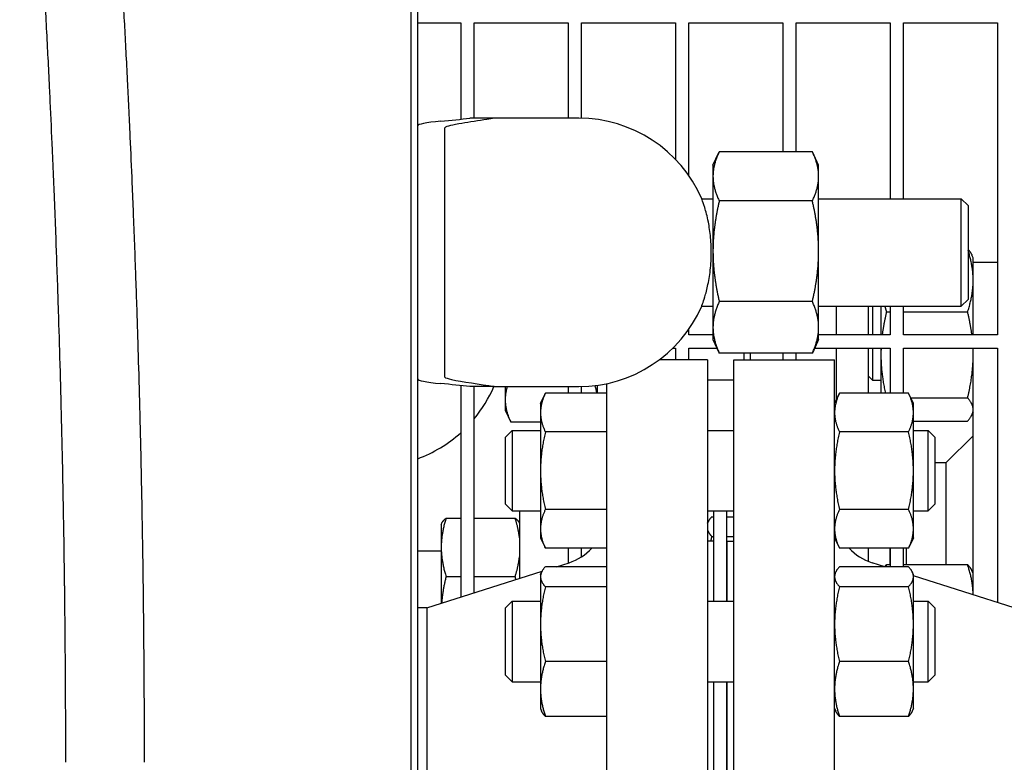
# Model space of a CAD drawing. Header units: inches. Extents: x 24 to 1128, y -69 to 748.
# Tile 643 of 656: x 764.44 to 773.61, y 618.67 to 625.59. Entities that reach past the tile are written whole.
import ezdxf

# ---------------------------------------------------------------- set-up
doc = ezdxf.new("R2010")
doc.units = ezdxf.units.IN
doc.header["$LTSCALE"] = 32
doc.header["$MEASUREMENT"] = 0
doc.layers.add('Visible (ANSI)', color=7, linetype='Continuous', lineweight=30)

msp = doc.modelspace()

# ---------------------------------------------------------------- linework, layer by layer
at = {"layer": 'Visible (ANSI)'}
for p, q in [((768.08505, 628.66844), (768.08505, 608.66853)), ((768.14755, 608.73103), (768.14755, 628.60594)), ((768.14755, 625.55728), (768.54813, 625.55728)), ((768.54813, 625.55728), (768.54813, 624.65909)), ((768.67313, 624.66853), (768.67313, 625.55728)), ((768.67313, 625.55728), (769.54813, 625.55728)), ((769.54813, 625.55728), (769.54813, 624.66853)), ((769.67313, 624.66827), (769.67313, 625.55728)), ((769.67313, 625.55728), (770.54813, 625.55728)), ((770.54813, 625.55728), (770.54813, 624.2854)), ((770.67313, 624.13315), (770.67313, 625.55728)), ((770.67313, 625.55728), (771.54813, 625.55728)), ((771.54813, 625.55728), (771.54813, 624.35664)), ((771.67313, 624.35664), (771.67313, 625.55728)), ((771.67313, 625.55728), (772.54813, 625.55728)), ((772.54813, 625.55728), (772.54813, 623.91853)), ((772.67313, 623.91853), (772.67313, 625.55728)), ((772.67313, 625.55728), (773.54813, 625.55728)), ((773.54813, 625.55728), (773.54813, 622.65103)), ((768.86061, 624.66853), (768.6343, 624.66853)), ((769.39755, 624.66853), (768.86061, 624.66853)), ((769.64755, 624.66853), (769.39755, 624.66853)), ((768.39755, 624.57148), (768.39755, 624.23152)), ((770.89755, 624.23103), (770.95293, 624.34978)), ((771.82294, 624.35664), (770.95617, 624.35664)), ((771.88155, 624.23103), (771.82618, 624.34978)), ((768.39755, 624.23152), (768.39755, 622.60554)), ((770.89755, 624.23103), (770.89755, 624.12742)), ((771.88155, 624.12742), (771.88155, 624.23103)), ((770.89755, 624.12742), (770.89755, 623.42914)), ((771.88155, 623.42914), (771.88155, 624.12742)), ((770.7932, 623.91853), (770.89755, 623.91853)), ((771.88155, 623.91853), (773.21005, 623.91853)), ((773.21005, 622.91853), (773.21005, 623.91853)), ((773.27255, 623.85603), (773.21005, 623.91853)), ((771.82294, 623.89819), (770.95617, 623.89819)), ((773.27255, 623.85603), (773.27255, 622.98103)), ((770.89755, 623.42914), (770.89755, 622.72025)), ((771.88155, 622.72025), (771.88155, 623.42914)), ((773.32063, 623.36854), (773.30881, 623.3939)), ((773.32063, 623.26746), (773.32063, 623.36854)), ((773.54813, 623.32427), (773.32063, 623.32427)), ((773.32063, 623.03138), (773.32063, 623.26746)), ((773.32063, 622.65103), (773.32063, 623.03138)), ((770.7932, 622.91853), (770.89755, 622.91853)), ((771.82294, 622.96008), (770.95617, 622.96008)), ((771.88155, 622.91853), (773.21005, 622.91853)), ((772.04563, 622.91858), (772.04563, 622.65107)), ((772.34563, 622.65107), (772.34563, 622.91858)), ((772.38313, 622.91853), (772.38313, 622.65103)), ((772.46163, 622.91853), (772.46163, 622.65103)), ((772.54813, 622.91853), (772.54813, 622.65103)), ((772.67313, 622.65103), (772.67313, 622.91853)), ((773.27255, 622.98103), (773.21005, 622.91853)), ((772.5135, 622.86442), (772.54813, 622.86442)), ((772.67313, 622.86442), (773.26877, 622.86442)), ((770.67313, 622.65103), (770.67313, 622.70391)), ((770.89755, 622.65103), (770.67313, 622.65103)), ((770.89755, 622.72025), (770.89755, 622.60603)), ((771.88155, 622.60603), (771.88155, 622.72025)), ((772.54813, 622.65103), (771.88155, 622.65103)), ((773.54813, 622.65103), (772.67313, 622.65103)), ((768.39755, 622.60554), (768.39755, 622.26558)), ((770.89755, 622.60603), (770.95293, 622.48727)), ((771.88155, 622.60603), (771.82618, 622.48727)), ((770.52274, 622.52603), (770.54813, 622.52603)), ((770.54813, 622.52603), (770.54813, 622.41853)), ((770.67313, 622.41853), (770.67313, 622.52603)), ((770.67313, 622.52603), (770.93486, 622.52603)), ((771.82294, 622.48042), (770.95617, 622.48042)), ((771.1881, 622.41853), (771.1881, 622.48042)), ((771.24365, 622.48042), (771.24365, 622.41853)), ((771.54813, 622.48042), (771.54813, 622.41853)), ((771.67313, 622.41853), (771.67313, 622.48042)), ((771.84425, 622.52603), (772.54813, 622.52603)), ((772.04563, 622.52603), (772.04563, 622.04298)), ((772.34563, 622.10644), (772.34563, 622.52603)), ((772.38313, 622.52603), (772.38313, 622.22954)), ((772.46163, 622.52603), (772.46163, 622.46345)), ((772.46163, 622.46345), (772.46163, 622.10642)), ((772.54813, 622.52603), (772.54813, 622.10642)), ((772.67313, 622.10642), (772.67313, 622.52603)), ((772.67313, 622.52603), (773.54813, 622.52603)), ((773.32063, 620.22979), (773.32063, 622.52603)), ((773.54813, 622.52603), (773.54813, 620.15773)), ((770.84563, 622.41853), (770.39755, 622.41853)), ((770.84563, 622.41853), (770.84563, 614.91853)), ((771.09013, 614.91853), (771.09013, 622.41853)), ((771.09013, 622.41853), (772.03013, 622.41853)), ((772.03013, 614.91853), (772.03013, 622.41853)), ((772.34563, 622.26704), (772.38313, 622.22954)), ((768.54813, 622.17797), (768.54813, 620.20856)), ((769.8214, 622.10642), (769.8214, 622.18068)), ((769.90563, 622.19546), (769.90563, 615.1416)), ((770.84563, 622.23103), (771.09013, 622.23103)), ((772.38313, 622.22954), (772.46163, 622.22954)), ((768.86061, 622.16853), (768.6343, 622.16853)), ((768.67313, 620.24816), (768.67313, 622.16853)), ((768.86061, 622.16853), (769.39755, 622.16853)), ((768.9624, 622.16853), (768.9624, 622.04586)), ((769.29113, 622.00974), (769.33622, 622.10642)), ((769.90563, 622.10642), (769.33622, 622.10642)), ((769.39755, 622.16853), (769.64755, 622.16853)), ((769.54813, 622.16853), (769.54813, 622.10642)), ((769.67313, 622.10642), (769.67313, 622.16879)), ((772.03013, 622.00974), (772.07522, 622.10642)), ((772.71905, 622.10642), (772.07522, 622.10642)), ((772.76413, 622.00974), (772.71905, 622.10642)), ((768.9624, 622.04586), (768.9624, 621.94953)), ((769.29113, 622.00974), (769.29113, 621.926)), ((772.73954, 622.06248), (773.26877, 622.06248)), ((772.76413, 621.926), (772.76413, 622.00974)), ((768.9624, 621.94953), (769.01427, 621.8383)), ((769.29113, 621.926), (769.29113, 621.38474)), ((772.76413, 621.38474), (772.76413, 621.926)), ((773.32063, 621.93054), (773.30881, 621.90518)), ((769.29113, 621.8383), (769.01427, 621.8383)), ((772.76413, 621.8476), (773.26877, 621.8476)), ((768.96513, 621.69724), (769.02763, 621.75974)), ((769.02763, 621.75974), (769.02763, 621.00974)), ((769.02763, 621.75974), (769.29113, 621.75974)), ((769.90563, 621.74558), (769.33622, 621.74558)), ((770.84563, 621.75974), (771.09013, 621.75974)), ((772.71905, 621.74558), (772.07522, 621.74558)), ((772.76413, 621.75974), (772.90263, 621.75974)), ((772.90263, 621.00974), (772.90263, 621.75974)), ((772.96513, 621.69724), (772.90263, 621.75974)), ((768.96513, 621.07224), (768.96513, 621.69724)), ((772.96513, 621.69724), (772.96513, 621.07224)), ((773.07063, 621.46107), (773.32063, 621.71107)), ((772.96513, 621.46107), (773.07063, 621.46107)), ((773.07063, 620.50992), (773.07063, 621.46107)), ((769.29113, 621.38474), (769.29113, 620.84347)), ((772.76413, 620.84347), (772.76413, 621.38474)), ((768.96513, 621.07224), (769.02763, 621.00974)), ((772.96513, 621.07224), (772.90263, 621.00974)), ((769.02763, 621.00974), (769.29113, 621.00974)), ((769.09563, 621.00974), (769.09563, 620.38198)), ((769.90563, 621.02389), (769.33622, 621.02389)), ((770.84563, 621.00974), (771.09013, 621.00974)), ((770.90513, 620.16862), (770.90513, 621.00974)), ((771.02513, 620.16862), (771.02513, 621.00974)), ((772.71905, 621.02389), (772.07522, 621.02389)), ((772.76413, 621.00974), (772.90263, 621.00974)), ((768.36663, 620.88452), (768.37228, 620.89664)), ((768.41172, 620.94267), (768.54813, 620.94267)), ((768.67313, 620.94267), (769.05555, 620.94267)), ((769.09563, 620.89524), (769.09498, 620.89664)), ((770.84563, 620.89524), (770.85047, 620.90562)), ((770.88572, 620.95558), (770.90513, 620.95558)), ((771.02513, 620.95558), (771.09013, 620.95558)), ((768.36663, 620.88452), (768.36663, 620.67113)), ((769.29113, 620.84347), (769.29113, 620.75974)), ((772.76413, 620.75974), (772.76413, 620.84347)), ((769.29113, 620.75974), (769.33622, 620.66305)), ((770.90513, 620.72853), (770.84563, 620.72853)), ((770.88572, 620.77264), (770.90513, 620.77264)), ((771.02513, 620.77264), (771.09013, 620.77264)), ((771.03013, 620.16862), (771.03013, 620.72853)), ((771.03013, 620.72853), (771.09013, 620.72853)), ((772.03013, 620.75974), (772.07522, 620.66305)), ((772.76413, 620.75974), (772.71905, 620.66305)), ((768.36663, 620.63452), (768.14755, 620.63452)), ((768.36663, 620.67113), (768.36663, 620.15108)), ((769.9035, 620.66305), (769.33622, 620.66305)), ((769.54813, 620.66305), (769.54813, 620.5253)), ((769.67313, 620.58222), (769.67313, 620.66305)), ((772.71905, 620.66305), (772.07522, 620.66305)), ((772.34563, 620.53993), (772.34563, 620.66306)), ((772.54563, 620.66305), (772.54563, 620.50992)), ((772.54813, 620.66305), (772.54813, 620.49072)), ((772.67313, 620.49072), (772.67313, 620.66305)), ((772.69563, 620.66305), (772.69563, 620.50992)), ((769.43895, 620.49072), (769.55661, 620.52798)), ((771.02513, 620.60853), (771.03013, 620.60853)), ((772.49682, 620.49072), (772.37916, 620.52798)), ((768.2323, 620.10853), (769.30531, 620.44839)), ((769.29113, 620.41862), (769.30141, 620.44067)), ((769.90563, 620.49072), (769.33622, 620.49072)), ((772.03013, 620.41862), (772.04041, 620.44067)), ((772.71905, 620.49072), (772.07522, 620.49072)), ((772.5135, 620.50992), (772.54813, 620.50992)), ((772.67313, 620.50992), (773.26877, 620.50992)), ((772.76413, 620.41862), (772.75385, 620.44067)), ((773.32063, 620.42698), (773.30881, 620.45234)), ((768.41172, 620.39959), (768.54813, 620.39959)), ((768.67313, 620.39959), (769.05555, 620.39959)), ((769.29113, 620.41862), (769.29113, 620.39732)), ((769.29113, 620.39732), (769.29113, 619.95538)), ((772.76413, 620.39732), (772.76413, 620.41862)), ((773.70347, 620.10853), (772.76413, 620.40605)), ((772.76413, 619.95538), (772.76413, 620.39732)), ((769.90563, 620.30393), (769.33622, 620.30393)), ((772.71905, 620.30393), (772.07522, 620.30393)), ((768.96513, 620.10612), (769.02763, 620.16862)), ((769.02763, 620.16862), (769.02763, 619.41862)), ((769.02763, 620.16862), (769.29113, 620.16862)), ((770.84563, 620.16862), (771.09013, 620.16862)), ((772.76413, 620.16862), (772.90263, 620.16862)), ((772.90263, 619.41862), (772.90263, 620.16862)), ((772.96513, 620.10612), (772.90263, 620.16862)), ((768.2323, 620.10853), (768.14755, 620.10853)), ((768.2323, 620.10853), (768.2323, 617.22853)), ((768.96513, 619.48112), (768.96513, 620.10612)), ((772.96513, 620.10612), (772.96513, 619.48112)), ((769.29113, 619.95538), (769.29113, 619.35168)), ((772.76413, 619.35168), (772.76413, 619.95538)), ((769.90563, 619.60683), (769.33622, 619.60683)), ((772.71905, 619.60683), (772.07522, 619.60683)), ((768.96513, 619.48112), (769.02763, 619.41862)), ((772.96513, 619.48112), (772.90263, 619.41862)), ((769.02763, 619.41862), (769.29113, 619.41862)), ((769.29113, 619.35168), (769.29113, 619.16862)), ((770.84563, 619.41862), (771.09013, 619.41862)), ((770.90513, 617.91844), (770.90513, 619.41862)), ((771.02513, 617.91844), (771.02513, 619.41862)), ((771.03013, 617.91844), (771.03013, 619.41862)), ((772.76413, 619.41862), (772.90263, 619.41862)), ((772.76413, 619.16862), (772.76413, 619.35168)), ((769.29113, 619.16862), (769.30141, 619.14657)), ((772.03013, 619.16862), (772.04041, 619.14657)), ((772.76413, 619.16862), (772.75385, 619.14657)), ((769.90563, 619.09652), (769.33622, 619.09652)), ((772.71905, 619.09652), (772.07522, 619.09652))]:
    msp.add_line(p, q, dxfattribs=at)
for centre, radius, start, end in [((769.64755, 623.41853), 1.25, 23.578178, 90), ((769.64755, 623.41853), 1.25, 270, 336.421822), ((767.7124, 622.66853), 1.25, 320.226796, 336.421822), ((767.7124, 622.66853), 1.25, 290.372322, 311.957779), ((769.40563, 621.00464), 0.5, 287.574716, 316.906395), ((772.53013, 621.00464), 0.5, 223.093605, 252.425284)]:
    msp.add_arc(centre, radius, start, end, dxfattribs=at)
for centre, major_axis, start_param, end_param in [((759.74755, 624.84843), (-9.65, 0), 2.6741063, 2.7411956), ((770.14755, 624.59733), (2, 0), 2.6741063, 3.1415927), ((770.14755, 622.23973), (-2, 0), 0, 0.4674864), ((759.74755, 621.98863), (9.65, 0), 0.400397, 0.4674864)]:
    msp.add_ellipse(centre, major_axis=major_axis, ratio=0.0478289, start_param=start_param, end_param=end_param, dxfattribs=at)
for points, knots in [([(764.85269, 620.79835), (764.85168, 620.86089), (764.85062, 620.92336), (764.84953, 620.98576), (764.84945, 620.99007), (764.84937, 620.99437), (764.8493, 620.99867), (764.84737, 621.10725), (764.84532, 621.21561), (764.84314, 621.32368), (764.84304, 621.32853), (764.84294, 621.33338), (764.84285, 621.33823), (764.83827, 621.56384), (764.83313, 621.78822), (764.82747, 622.01087), (764.82732, 622.01676), (764.82717, 622.02265), (764.82702, 622.02853), (764.8242, 622.13912), (764.82124, 622.24927), (764.81816, 622.35894), (764.81798, 622.36536), (764.8178, 622.37177), (764.81762, 622.37819), (764.81293, 622.54439), (764.80796, 622.70947), (764.80272, 622.8732), (764.80092, 622.9296), (764.79908, 622.9859), (764.79721, 623.04208), (764.79696, 623.0496), (764.79671, 623.05713), (764.79645, 623.06465), (764.79627, 623.07015), (764.79609, 623.07564), (764.7959, 623.08114), (764.79258, 623.18011), (764.78916, 623.27871), (764.78564, 623.37687), (764.78535, 623.38481), (764.78507, 623.39274), (764.78478, 623.40068), (764.77713, 623.61316), (764.76903, 623.82352), (764.76056, 624.03096), (764.76022, 624.03942), (764.75987, 624.04788), (764.75952, 624.05633), (764.75549, 624.15466), (764.75137, 624.25232), (764.74718, 624.34922), (764.7468, 624.35788), (764.74643, 624.36653), (764.74605, 624.37518), (764.73946, 624.52686), (764.73268, 624.67664), (764.72576, 624.82416), (764.72355, 624.87141), (764.72131, 624.91849), (764.71906, 624.96541), (764.71862, 624.9746), (764.71818, 624.9838), (764.71774, 624.99298), (764.71336, 625.08379), (764.70892, 625.17395), (764.70443, 625.26335), (764.70396, 625.27263), (764.70349, 625.2819), (764.70303, 625.29116), (764.69329, 625.48402), (764.68331, 625.67327), (764.67319, 625.85786), (764.6727, 625.86685), (764.6722, 625.87583), (764.67171, 625.88481), (764.66675, 625.97494), (764.66176, 626.06395), (764.65675, 626.15171), (764.65625, 626.16055), (764.65574, 626.16937), (764.65524, 626.17817), (764.65301, 626.21716), (764.65077, 626.25589), (764.64853, 626.29437), (764.64314, 626.38709), (764.63774, 626.47831), (764.63234, 626.56788), (764.6295, 626.61493), (764.62666, 626.66164), (764.62382, 626.70799), (764.62329, 626.71656), (764.62277, 626.72511), (764.62224, 626.73366), (764.61731, 626.81385), (764.61238, 626.89285), (764.60746, 626.9705), (764.60694, 626.97862), (764.60643, 626.98673), (764.60591, 626.99483), (764.59564, 627.15652), (764.58545, 627.31227), (764.57548, 627.46084), (764.57502, 627.46777), (764.57455, 627.47469), (764.57409, 627.48158), (764.56937, 627.55175), (764.56471, 627.6203), (764.56011, 627.6871), (764.55967, 627.69349), (764.55923, 627.69987), (764.55879, 627.70623), (764.552, 627.80478), (764.54536, 627.89948), (764.53892, 627.98999), (764.5363, 628.02678), (764.53371, 628.06297), (764.53115, 628.09855), (764.53074, 628.10426), (764.53033, 628.10995), (764.52992, 628.11563), (764.52576, 628.17342), (764.52167, 628.22954), (764.51769, 628.28385), (764.51731, 628.28907), (764.51693, 628.29428), (764.51654, 628.29947), (764.51437, 628.32906), (764.51223, 628.3581), (764.51012, 628.38658), (764.50408, 628.46803), (764.49831, 628.5448), (764.4929, 628.61608), (764.49264, 628.61954), (764.49238, 628.62298), (764.49212, 628.62641), (764.48856, 628.67328), (764.48515, 628.71779), (764.48191, 628.75987), (764.4817, 628.76258), (764.4815, 628.76527), (764.48129, 628.76796), (764.47638, 628.83167), (764.47187, 628.8897), (764.46778, 628.94183), (764.46774, 628.94235), (764.4677, 628.94287), (764.46766, 628.94339), (764.46751, 628.94533), (764.46736, 628.94727), (764.46721, 628.94919), (764.46594, 628.96531), (764.46472, 628.98088), (764.46354, 628.9959), (764.4634, 628.99765), (764.46326, 628.99939), (764.46313, 629.00112), (764.46065, 629.0326), (764.45835, 629.06158), (764.45625, 629.08797), (764.45615, 629.08932), (764.45604, 629.09066), (764.45593, 629.092), (764.45495, 629.10439), (764.45401, 629.1162), (764.45312, 629.12741), (764.45302, 629.12857), (764.45293, 629.12972), (764.45284, 629.13087), (764.45097, 629.15425), (764.44931, 629.175), (764.44787, 629.19302), (764.44781, 629.19379), (764.44774, 629.19455), (764.44768, 629.19531), (764.44699, 629.2039), (764.44635, 629.21186), (764.44577, 629.21918), (764.44572, 629.21973), (764.44568, 629.22028), (764.44563, 629.22082), (764.44441, 629.23602), (764.44342, 629.24837), (764.44266, 629.25777), (764.44264, 629.25795), (764.44263, 629.25814), (764.44261, 629.25832), (764.44224, 629.26295), (764.44192, 629.26685), (764.44167, 629.27003), (764.44166, 629.27011), (764.44165, 629.27019), (764.44165, 629.27027), (764.44112, 629.27673), (764.44085, 629.28014), (764.44082, 629.28052), (764.44082, 629.28054), (764.44082, 629.28055), (764.44082, 629.28056), (764.44081, 629.28056), (764.44081, 629.28056), (764.44081, 629.28056)], [0, 0, 0, 0, 0.00317227, 0.00317227, 0.00317227, 0.00339114, 0.00339114, 0.00339114, 0.00891205, 0.00891205, 0.00891205, 0.00915985, 0.00915985, 0.00915985, 0.02068802, 0.02068802, 0.02068802, 0.0209928, 0.0209928, 0.0209928, 0.0267209, 0.0267209, 0.0267209, 0.02705607, 0.02705607, 0.02705607, 0.03574195, 0.03574195, 0.03574195, 0.03873382, 0.03873382, 0.03873382, 0.03913463, 0.03913463, 0.03913463, 0.03942755, 0.03942755, 0.03942755, 0.04470324, 0.04470324, 0.04470324, 0.04512994, 0.04512994, 0.04512994, 0.05655954, 0.05655954, 0.05655954, 0.05702573, 0.05702573, 0.05702573, 0.06245006, 0.06245006, 0.06245006, 0.06293487, 0.06293487, 0.06293487, 0.07143847, 0.07143847, 0.07143847, 0.07416168, 0.07416168, 0.07416168, 0.07469555, 0.07469555, 0.07469555, 0.07997445, 0.07997445, 0.07997445, 0.08052233, 0.08052233, 0.08052233, 0.09193126, 0.09193126, 0.09193126, 0.09248718, 0.09248718, 0.09248718, 0.09807213, 0.09807213, 0.09807213, 0.0986342, 0.0986342, 0.0986342, 0.10112222, 0.10112222, 0.10112222, 0.10711762, 0.10711762, 0.10711762, 0.11026641, 0.11026641, 0.11026641, 0.11084874, 0.11084874, 0.11084874, 0.11631456, 0.11631456, 0.11631456, 0.11688647, 0.11688647, 0.11688647, 0.12830991, 0.12830991, 0.12830991, 0.12884267, 0.12884267, 0.12884267, 0.13426219, 0.13426219, 0.13426219, 0.13478062, 0.13478062, 0.13478062, 0.14281592, 0.14281592, 0.14281592, 0.14608145, 0.14608145, 0.14608145, 0.1466056, 0.1466056, 0.1466056, 0.15194053, 0.15194053, 0.15194053, 0.15245353, 0.15245353, 0.15245353, 0.15537882, 0.15537882, 0.15537882, 0.16374462, 0.16374462, 0.16374462, 0.1641504, 0.1641504, 0.1641504, 0.1696915, 0.1696915, 0.1696915, 0.17004813, 0.17004813, 0.17004813, 0.17850139, 0.17850139, 0.17850139, 0.17858579, 0.17858579, 0.17858579, 0.17890143, 0.17890143, 0.17890143, 0.18154173, 0.18154173, 0.18154173, 0.18184936, 0.18184936, 0.18184936, 0.18743201, 0.18743201, 0.18743201, 0.18771777, 0.18771777, 0.18771777, 0.19036529, 0.19036529, 0.19036529, 0.19063906, 0.19063906, 0.19063906, 0.19621958, 0.19621958, 0.19621958, 0.19645702, 0.19645702, 0.19645702, 0.19915143, 0.19915143, 0.19915143, 0.19935422, 0.19935422, 0.19935422, 0.20502389, 0.20502389, 0.20502389, 0.20513617, 0.20513617, 0.20513617, 0.20796343, 0.20796343, 0.20796343, 0.20803437, 0.20803437, 0.20803437, 0.21384643, 0.21384643, 0.21384643, 0.21413156, 0.21413156, 0.21413156, 0.21421458, 0.21421458, 0.21421458, 0.21421458]), ([(765.58673, 620.71012), (765.58578, 620.77), (765.58479, 620.8298), (765.58376, 620.88952), (765.58369, 620.89364), (765.58361, 620.89776), (765.58354, 620.90188), (765.58174, 621.0058), (765.57981, 621.10945), (765.57776, 621.21281), (765.57767, 621.21745), (765.57758, 621.22209), (765.57748, 621.22672), (765.57319, 621.44248), (765.56837, 621.6569), (765.56307, 621.86957), (765.56293, 621.87519), (765.56279, 621.88081), (765.56265, 621.88643), (765.56, 621.99206), (765.55723, 622.09724), (765.55435, 622.20194), (765.55418, 622.20807), (765.55401, 622.21419), (765.55384, 622.22032), (765.54945, 622.37899), (765.5448, 622.53653), (765.53989, 622.69276), (765.53821, 622.74658), (765.53649, 622.80025), (765.53474, 622.85378), (765.53451, 622.86096), (765.53427, 622.86812), (765.53404, 622.87529), (765.53387, 622.88053), (765.53369, 622.88577), (765.53352, 622.891), (765.53042, 622.98528), (765.52722, 623.07913), (765.52394, 623.17247), (765.52368, 623.18002), (765.52341, 623.18757), (765.52314, 623.19511), (765.51601, 623.39715), (765.50848, 623.59681), (765.50061, 623.79345), (765.50029, 623.80147), (765.49997, 623.80948), (765.49965, 623.81749), (765.4959, 623.91069), (765.49208, 624.00321), (765.48819, 624.09497), (765.48784, 624.10317), (765.48749, 624.11137), (765.48714, 624.11956), (765.48103, 624.2632), (765.47475, 624.40497), (765.46833, 624.54464), (765.46628, 624.58936), (765.46421, 624.63389), (765.46213, 624.67822), (765.46172, 624.68691), (765.46131, 624.69559), (765.4609, 624.70426), (765.45685, 624.79004), (765.45275, 624.87504), (765.44861, 624.9592), (765.44818, 624.96793), (765.44775, 624.97666), (765.44732, 624.98538), (765.43835, 625.1669), (765.42919, 625.34448), (765.41991, 625.51748), (765.41946, 625.52591), (765.41901, 625.53433), (765.41856, 625.54273), (765.41401, 625.6272), (765.40944, 625.71056), (765.40485, 625.79275), (765.40439, 625.80102), (765.40393, 625.80928), (765.40347, 625.81752), (765.40143, 625.85402), (765.39938, 625.89028), (765.39733, 625.92628), (765.3924, 626.01304), (765.38746, 626.09833), (765.38253, 626.18204), (765.37994, 626.22601), (765.37736, 626.26957), (765.37477, 626.31271), (765.37429, 626.32069), (765.37382, 626.32866), (765.37334, 626.33661), (765.36885, 626.41123), (765.36438, 626.48457), (765.35993, 626.55655), (765.35946, 626.56408), (765.35899, 626.5716), (765.35853, 626.5791), (765.34923, 626.72894), (765.34004, 626.87278), (765.33107, 627.00984), (765.33065, 627.01624), (765.33024, 627.02261), (765.32982, 627.02898), (765.32557, 627.0937), (765.32138, 627.15689), (765.31725, 627.21847), (765.31685, 627.22436), (765.31646, 627.23024), (765.31606, 627.2361), (765.30995, 627.32695), (765.30398, 627.41423), (765.2982, 627.49772), (765.29584, 627.53165), (765.29352, 627.56499), (765.29123, 627.5977), (765.29086, 627.60296), (765.29049, 627.60819), (765.29012, 627.61341), (765.28639, 627.66654), (765.28274, 627.71798), (765.2792, 627.76754), (765.27886, 627.7723), (765.27852, 627.77705), (765.27818, 627.78178), (765.27625, 627.80876), (765.27435, 627.83519), (765.27249, 627.86105), (765.26715, 627.93501), (765.26207, 628.00435), (765.25731, 628.06884), (765.25708, 628.07197), (765.25685, 628.07509), (765.25662, 628.07819), (765.25348, 628.1206), (765.25048, 628.16088), (765.24763, 628.19898), (765.24745, 628.20143), (765.24726, 628.20387), (765.24708, 628.2063), (765.24276, 628.26399), (765.23878, 628.31658), (765.23517, 628.36389), (765.23514, 628.36436), (765.2351, 628.36483), (765.23507, 628.3653), (765.23493, 628.36707), (765.2348, 628.36882), (765.23466, 628.37057), (765.23355, 628.38519), (765.23247, 628.39931), (765.23143, 628.4129), (765.23131, 628.41449), (765.23119, 628.41606), (765.23107, 628.41763), (765.22888, 628.44613), (765.22687, 628.47231), (765.22503, 628.49613), (765.22493, 628.49735), (765.22484, 628.49856), (765.22475, 628.49977), (765.22388, 628.51095), (765.22306, 628.52159), (765.22228, 628.5317), (765.22219, 628.53275), (765.22211, 628.53378), (765.22203, 628.53482), (765.2204, 628.55589), (765.21895, 628.57453), (765.21769, 628.59064), (765.21764, 628.59132), (765.21759, 628.592), (765.21753, 628.59268), (765.21693, 628.60035), (765.21638, 628.60745), (765.21587, 628.61396), (765.21583, 628.61445), (765.2158, 628.61493), (765.21576, 628.61542), (765.2147, 628.62893), (765.21384, 628.63986), (765.21319, 628.64822), (765.21318, 628.64838), (765.21316, 628.64855), (765.21315, 628.64871), (765.21283, 628.65283), (765.21255, 628.6563), (765.21233, 628.65913), (765.21233, 628.65921), (765.21232, 628.65928), (765.21231, 628.65935), (765.21186, 628.6651), (765.21162, 628.66815), (765.2116, 628.6685), (765.21159, 628.66851), (765.21159, 628.66852), (765.21159, 628.66853), (765.21159, 628.66853), (765.21159, 628.66853), (765.21159, 628.66853)], [0, 0, 0, 0, 0.00317227, 0.00317227, 0.00317227, 0.00339114, 0.00339114, 0.00339114, 0.00891205, 0.00891205, 0.00891205, 0.00915985, 0.00915985, 0.00915985, 0.02068802, 0.02068802, 0.02068802, 0.0209928, 0.0209928, 0.0209928, 0.0267209, 0.0267209, 0.0267209, 0.02705607, 0.02705607, 0.02705607, 0.03574195, 0.03574195, 0.03574195, 0.03873382, 0.03873382, 0.03873382, 0.03913463, 0.03913463, 0.03913463, 0.03942755, 0.03942755, 0.03942755, 0.04470324, 0.04470324, 0.04470324, 0.04512994, 0.04512994, 0.04512994, 0.05655954, 0.05655954, 0.05655954, 0.05702573, 0.05702573, 0.05702573, 0.06245006, 0.06245006, 0.06245006, 0.06293487, 0.06293487, 0.06293487, 0.07143847, 0.07143847, 0.07143847, 0.07416168, 0.07416168, 0.07416168, 0.07469555, 0.07469555, 0.07469555, 0.07997445, 0.07997445, 0.07997445, 0.08052233, 0.08052233, 0.08052233, 0.09193126, 0.09193126, 0.09193126, 0.09248718, 0.09248718, 0.09248718, 0.09807213, 0.09807213, 0.09807213, 0.0986342, 0.0986342, 0.0986342, 0.10112222, 0.10112222, 0.10112222, 0.10711762, 0.10711762, 0.10711762, 0.11026641, 0.11026641, 0.11026641, 0.11084874, 0.11084874, 0.11084874, 0.11631456, 0.11631456, 0.11631456, 0.11688647, 0.11688647, 0.11688647, 0.12830991, 0.12830991, 0.12830991, 0.12884267, 0.12884267, 0.12884267, 0.13426219, 0.13426219, 0.13426219, 0.13478062, 0.13478062, 0.13478062, 0.14281592, 0.14281592, 0.14281592, 0.14608145, 0.14608145, 0.14608145, 0.1466056, 0.1466056, 0.1466056, 0.15194053, 0.15194053, 0.15194053, 0.15245353, 0.15245353, 0.15245353, 0.15537882, 0.15537882, 0.15537882, 0.16374462, 0.16374462, 0.16374462, 0.1641504, 0.1641504, 0.1641504, 0.1696915, 0.1696915, 0.1696915, 0.17004813, 0.17004813, 0.17004813, 0.17850139, 0.17850139, 0.17850139, 0.17858579, 0.17858579, 0.17858579, 0.17890143, 0.17890143, 0.17890143, 0.18154173, 0.18154173, 0.18154173, 0.18184936, 0.18184936, 0.18184936, 0.18743201, 0.18743201, 0.18743201, 0.18771777, 0.18771777, 0.18771777, 0.19036529, 0.19036529, 0.19036529, 0.19063906, 0.19063906, 0.19063906, 0.19621958, 0.19621958, 0.19621958, 0.19645702, 0.19645702, 0.19645702, 0.19915143, 0.19915143, 0.19915143, 0.19935422, 0.19935422, 0.19935422, 0.20502389, 0.20502389, 0.20502389, 0.20513617, 0.20513617, 0.20513617, 0.20796343, 0.20796343, 0.20796343, 0.20803437, 0.20803437, 0.20803437, 0.21384643, 0.21384643, 0.21384643, 0.21413156, 0.21413156, 0.21413156, 0.21421466, 0.21421466, 0.21421466, 0.21421466]), ([(768.86061, 624.66853), (768.83896, 624.66465), (768.81595, 624.66079), (768.71442, 624.64439), (768.62991, 624.63226), (768.47699, 624.60682), (768.41114, 624.59327), (768.39941, 624.57999)], [17.2488301, 17.2488301, 17.2488301, 17.2488301, 17.8549099, 17.8549099, 19.8305901, 19.8305901, 22.111289, 22.111289, 22.111289, 22.111289]), ([(770.7932, 622.91853), (770.7932, 622.91853), (770.79578, 622.92533), (770.80567, 622.95325), (770.8133, 622.9755), (770.83128, 623.03578), (770.84167, 623.07473), (770.86064, 623.16579), (770.86902, 623.21772), (770.87718, 623.30041), (770.87915, 623.32818), (770.88118, 623.37645), (770.88162, 623.39667), (770.88166, 623.43676), (770.88128, 623.45658), (770.87945, 623.50355), (770.87764, 623.53045), (770.87031, 623.60866), (770.86289, 623.65753), (770.84377, 623.75479), (770.83164, 623.80036), (770.8103, 623.8713), (770.80133, 623.89625), (770.7944, 623.91534), (770.79323, 623.91854), (770.79322, 623.91854)], [-8.0628588, -8.0628588, -8.0628588, -8.0628588, -7.6997036, -7.6997036, -7.3009728, -7.3009728, -6.8679199, -6.8679199, -6.4231307, -6.4231307, -6.2064676, -6.2064676, -6.0521412, -6.0521412, -5.9009195, -5.9009195, -5.6915643, -5.6915643, -5.2782885, -5.2782885, -4.7802616, -4.7802616, -4.2826204, -4.2826204, -4.0319916, -4.0319916, -4.0319916, -4.0319916]), ([(768.39941, 622.25707), (768.40609, 622.24951), (768.43024, 622.24195), (768.55653, 622.21368), (768.73142, 622.19167), (768.86061, 622.16853)], [0.2209506, 0.2209506, 0.2209506, 0.2209506, 1.4278888, 1.4278888, 4.8342922, 4.8342922, 4.8342922, 4.8342922]), ([(764.86993, 618.66853), (764.86993, 618.66889), (764.86993, 618.66924), (764.86993, 618.6696), (764.86993, 618.75463), (764.86984, 618.83964), (764.86968, 618.92463), (764.86945, 619.0401), (764.86908, 619.15552), (764.86855, 619.27083), (764.86854, 619.27159), (764.86854, 619.27235), (764.86854, 619.2731), (764.86748, 619.50263), (764.86583, 619.73182), (764.86358, 619.96057), (764.86356, 619.96289), (764.86354, 619.96521), (764.86352, 619.96753), (764.86241, 620.07978), (764.86116, 620.19191), (764.85977, 620.30386), (764.85973, 620.3069), (764.85969, 620.30994), (764.85965, 620.31299), (764.85763, 620.47519), (764.8553, 620.63703), (764.85269, 620.79835)], [0.964299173, 0.964299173, 0.964299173, 0.964299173, 0.964317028, 0.964317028, 0.964317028, 0.968571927, 0.968571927, 0.968571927, 0.974353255, 0.974353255, 0.974353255, 0.974391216, 0.974391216, 0.974391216, 0.985898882, 0.985898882, 0.985898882, 0.986015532, 0.986015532, 0.986015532, 0.991663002, 0.991663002, 0.991663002, 0.991816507, 0.991816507, 0.991816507, 1, 1, 1, 1]), ([(765.60295, 618.66853), (765.60295, 618.74997), (765.60287, 618.83144), (765.60271, 618.91292), (765.6025, 619.02363), (765.60215, 619.13435), (765.60165, 619.24502), (765.60165, 619.24574), (765.60165, 619.24647), (765.60164, 619.2472), (765.60065, 619.46749), (765.59909, 619.68759), (765.59698, 619.90705), (765.59696, 619.90928), (765.59694, 619.9115), (765.59692, 619.91373), (765.59587, 620.02143), (765.5947, 620.12897), (765.59339, 620.2363), (765.59335, 620.23922), (765.59331, 620.24214), (765.59328, 620.24505), (765.59137, 620.40057), (765.58919, 620.55564), (765.58673, 620.71012)], [0.964317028, 0.964317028, 0.964317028, 0.964317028, 0.968571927, 0.968571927, 0.968571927, 0.974353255, 0.974353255, 0.974353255, 0.974391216, 0.974391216, 0.974391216, 0.985898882, 0.985898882, 0.985898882, 0.986015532, 0.986015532, 0.986015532, 0.991663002, 0.991663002, 0.991663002, 0.991816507, 0.991816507, 0.991816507, 1, 1, 1, 1])]:
    msp.add_open_spline(points, degree=3, knots=knots, dxfattribs=at)
for points in [[(768.39941, 624.57999), (768.39813, 624.57854), (768.39755, 624.5757), (768.39755, 624.57148)], [(768.39755, 622.26558), (768.39755, 622.26136), (768.39813, 622.25853), (768.39941, 622.25707)]]:
    msp.add_open_spline(points, degree=3, dxfattribs=at)
for points, weights in [([(770.95617, 624.35664), (770.89755, 624.2338), (770.89755, 624.12742)], [1, 1.0379548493, 1]), ([(771.88155, 624.12742), (771.88155, 624.2338), (771.82294, 624.35664)], [1, 1.0379548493, 1]), ([(770.89755, 624.12742), (770.89755, 624.02103), (770.95617, 623.89819)], [1, 1.0379548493, 1]), ([(771.82294, 623.89819), (771.88155, 624.02103), (771.88155, 624.12742)], [1, 1.0379548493, 1]), ([(770.95617, 623.89819), (770.89755, 623.64683), (770.89755, 623.42914)], [1, 1.0379548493, 1]), ([(771.88155, 623.42914), (771.88155, 623.64683), (771.82294, 623.89819)], [1, 1.0379548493, 1]), ([(770.89755, 623.42914), (770.89755, 623.21145), (770.95617, 622.96008)], [1, 1.0379548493, 1]), ([(771.82294, 622.96008), (771.88155, 623.21145), (771.88155, 623.42914)], [1, 1.0379548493, 1]), ([(773.27255, 623.44721), (773.29699, 623.41924), (773.30881, 623.3939)], [1.00263020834, 1.01961053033, 1.01895290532]), ([(773.32063, 623.15795), (773.32063, 623.28946), (773.27255, 623.43982)], [1, 1.03659071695, 1.00263020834]), ([(773.26877, 622.86442), (773.32063, 623.02172), (773.32063, 623.15795)], [1, 1.0379548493, 1]), ([(770.95617, 622.96008), (770.89755, 622.83155), (770.89755, 622.72025)], [1, 1.0379548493, 1]), ([(771.88155, 622.72025), (771.88155, 622.83155), (771.82294, 622.96008)], [1, 1.0379548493, 1]), ([(772.49695, 622.91853), (772.50438, 622.89207), (772.5135, 622.86442)], [1.01073175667, 1.00646816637, 1]), ([(772.5135, 622.86442), (772.48635, 622.75194), (772.47365, 622.65103)], [1, 1.01951563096, 1.01896216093]), ([(773.30862, 622.65103), (773.29592, 622.75194), (773.26877, 622.86442)], [1.01896216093, 1.01951563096, 1]), ([(770.89755, 622.72025), (770.89755, 622.60894), (770.95617, 622.48042)], [1, 1.0379548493, 1]), ([(771.82294, 622.48042), (771.88155, 622.60894), (771.88155, 622.72025)], [1, 1.0379548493, 1]), ([(770.95617, 622.48042), (770.95452, 622.48386), (770.95293, 622.48727)], [1, 1.00102576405, 1.00199608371]), ([(771.82618, 622.48727), (771.82458, 622.48386), (771.82294, 622.48042)], [1.00199608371, 1.00102576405, 1]), ([(772.46299, 622.52603), (772.46163, 622.49468), (772.46163, 622.46345)], [1.01033928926, 1.00617392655, 1]), ([(772.46163, 622.46345), (772.46163, 622.29539), (772.50334, 622.10642)], [1, 1.03415169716, 1.00684413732]), ([(773.26877, 622.06248), (773.32063, 622.27736), (773.32063, 622.46345)], [1, 1.0379548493, 1]), ([(773.32063, 622.46345), (773.32063, 622.49468), (773.31927, 622.52603)], [1, 1.00617392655, 1.01033928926]), ([(769.81668, 622.10642), (769.81129, 622.14124), (769.79954, 622.1778)], [1.0160681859, 1.02127904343, 1.0171565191]), ([(768.98139, 622.16853), (768.9624, 622.10551), (768.9624, 622.04586)], [1.01805233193, 1.02316739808, 1]), ([(769.33622, 622.10642), (769.29113, 622.00974), (769.29113, 621.926)], [1, 1.0379548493, 1]), ([(772.07522, 622.10642), (772.03013, 622.00974), (772.03013, 621.926)], [1, 1.0379548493, 1]), ([(772.76413, 621.926), (772.76413, 622.00974), (772.71905, 622.10642)], [1, 1.0379548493, 1]), ([(768.9624, 622.04586), (768.9624, 621.94953), (769.01427, 621.8383)], [1, 1.0379548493, 1]), ([(773.32063, 621.95504), (773.32063, 622.0049), (773.26877, 622.06248)], [1, 1.0379548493, 1]), ([(769.29113, 621.926), (769.29113, 621.84227), (769.33622, 621.74558)], [1, 1.0379548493, 1]), ([(772.03013, 621.926), (772.03013, 621.84227), (772.07522, 621.74558)], [1, 1.0379548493, 1]), ([(772.71905, 621.74558), (772.76413, 621.84227), (772.76413, 621.926)], [1, 1.0379548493, 1]), ([(773.26877, 621.8476), (773.32063, 621.90518), (773.32063, 621.95504)], [1, 1.0379548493, 1]), ([(769.33622, 621.74558), (769.29113, 621.5522), (769.29113, 621.38474)], [1, 1.0379548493, 1]), ([(772.07522, 621.74558), (772.03013, 621.5522), (772.03013, 621.38474)], [1, 1.0379548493, 1]), ([(772.76413, 621.38474), (772.76413, 621.5522), (772.71905, 621.74558)], [1, 1.0379548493, 1]), ([(769.29113, 621.38474), (769.29113, 621.21727), (769.33622, 621.02389)], [1, 1.0379548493, 1]), ([(772.03013, 621.38474), (772.03013, 621.21727), (772.07522, 621.02389)], [1, 1.0379548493, 1]), ([(772.71905, 621.02389), (772.76413, 621.21727), (772.76413, 621.38474)], [1, 1.0379548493, 1]), ([(769.33622, 621.02389), (769.29113, 620.9272), (769.29113, 620.84347)], [1, 1.0379548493, 1]), ([(772.07522, 621.02389), (772.03013, 620.9272), (772.03013, 620.84347)], [1, 1.0379548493, 1]), ([(772.76413, 620.84347), (772.76413, 620.9272), (772.71905, 621.02389)], [1, 1.0379548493, 1]), ([(768.41172, 620.94267), (768.36663, 620.79715), (768.36663, 620.67113)], [1, 1.0379548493, 1]), ([(768.37228, 620.89664), (768.38235, 620.91822), (768.41172, 620.94267)], [1.0174265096, 1.0244025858, 1]), ([(769.05555, 620.94267), (769.08492, 620.91822), (769.09498, 620.89664)], [1, 1.0244025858, 1.0174265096]), ([(769.09563, 620.75863), (769.08586, 620.84482), (769.05555, 620.94267)], [1.01693131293, 1.02520879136, 1]), ([(770.88572, 620.95558), (770.8554, 620.92261), (770.84563, 620.89358)], [1, 1.02520879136, 1.01693131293]), ([(769.29113, 620.84347), (769.29113, 620.75974), (769.33622, 620.66305)], [1, 1.0379548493, 1]), ([(770.84563, 620.83463), (770.8554, 620.8056), (770.88572, 620.77264)], [1.01693131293, 1.02520879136, 1]), ([(772.03013, 620.84347), (772.03013, 620.75974), (772.07522, 620.66305)], [1, 1.0379548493, 1]), ([(772.71905, 620.66305), (772.76413, 620.75974), (772.76413, 620.84347)], [1, 1.0379548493, 1]), ([(770.88572, 620.77264), (770.88031, 620.75025), (770.87558, 620.72853)], [1, 1.00440947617, 1.00779439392]), ([(768.36663, 620.67113), (768.36663, 620.54511), (768.41172, 620.39959)], [1, 1.0379548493, 1]), ([(769.05555, 620.39959), (769.08586, 620.49745), (769.09563, 620.58364)], [1, 1.02520879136, 1.01693131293]), ([(769.33622, 620.49072), (769.29113, 620.44067), (769.29113, 620.39732)], [1, 1.0379548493, 1]), ([(772.07522, 620.49072), (772.03013, 620.44067), (772.03013, 620.39732)], [1, 1.0379548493, 1]), ([(772.49741, 620.49072), (772.50467, 620.50011), (772.5135, 620.50992)], [1.01046262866, 1.00626566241, 1]), ([(772.5135, 620.50992), (772.51031, 620.50024), (772.50733, 620.49072)], [1, 1.00225477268, 1.00424164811]), ([(772.76413, 620.39732), (772.76413, 620.44067), (772.71905, 620.49072)], [1, 1.0379548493, 1]), ([(773.32052, 620.22982), (773.31825, 620.35984), (773.26877, 620.50992)], [1.00344060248, 1.03614858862, 1]), ([(773.26877, 620.50992), (773.29611, 620.47956), (773.30881, 620.45234)], [1, 1.01965956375, 1.01895290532]), ([(768.41172, 620.39959), (768.37926, 620.26781), (768.37031, 620.15224)], [1, 1.02703796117, 1.01555376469]), ([(769.06227, 620.37141), (769.05905, 620.38536), (769.05555, 620.39959)], [1.00527503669, 1.00285179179, 1]), ([(769.29113, 620.39732), (769.29113, 620.35398), (769.33622, 620.30393)], [1, 1.0379548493, 1]), ([(772.03013, 620.39732), (772.03013, 620.35398), (772.07522, 620.30393)], [1, 1.0379548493, 1]), ([(772.71905, 620.30393), (772.76413, 620.35398), (772.76413, 620.39732)], [1, 1.0379548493, 1]), ([(769.33622, 620.30393), (769.29113, 620.11714), (769.29113, 619.95538)], [1, 1.0379548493, 1]), ([(772.07522, 620.30393), (772.03013, 620.11714), (772.03013, 619.95538)], [1, 1.0379548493, 1]), ([(772.76413, 619.95538), (772.76413, 620.11714), (772.71905, 620.30393)], [1, 1.0379548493, 1]), ([(769.29113, 619.95538), (769.29113, 619.79362), (769.33622, 619.60683)], [1, 1.0379548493, 1]), ([(772.03013, 619.95538), (772.03013, 619.79362), (772.07522, 619.60683)], [1, 1.0379548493, 1]), ([(772.71905, 619.60683), (772.76413, 619.79362), (772.76413, 619.95538)], [1, 1.0379548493, 1]), ([(769.33622, 619.60683), (769.29113, 619.4701), (769.29113, 619.35168)], [1, 1.0379548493, 1]), ([(772.07522, 619.60683), (772.03013, 619.4701), (772.03013, 619.35168)], [1, 1.0379548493, 1]), ([(772.76413, 619.35168), (772.76413, 619.4701), (772.71905, 619.60683)], [1, 1.0379548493, 1]), ([(769.29113, 619.35168), (769.29113, 619.23326), (769.33622, 619.09652)], [1, 1.0379548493, 1]), ([(772.03013, 619.35168), (772.03013, 619.23326), (772.07522, 619.09652)], [1, 1.0379548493, 1]), ([(772.71905, 619.09652), (772.76413, 619.23326), (772.76413, 619.35168)], [1, 1.0379548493, 1]), ([(769.33622, 619.09652), (769.31245, 619.12291), (769.30141, 619.14657)], [1, 1.01965956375, 1.01895290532]), ([(772.07522, 619.09652), (772.05145, 619.12291), (772.04041, 619.14657)], [1, 1.01965956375, 1.01895290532]), ([(772.75385, 619.14657), (772.74282, 619.12291), (772.71905, 619.09652)], [1.01895290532, 1.01965956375, 1])]:
    msp.add_rational_spline(points, weights, degree=2, dxfattribs=at)

doc.saveas('drawing.dxf')
